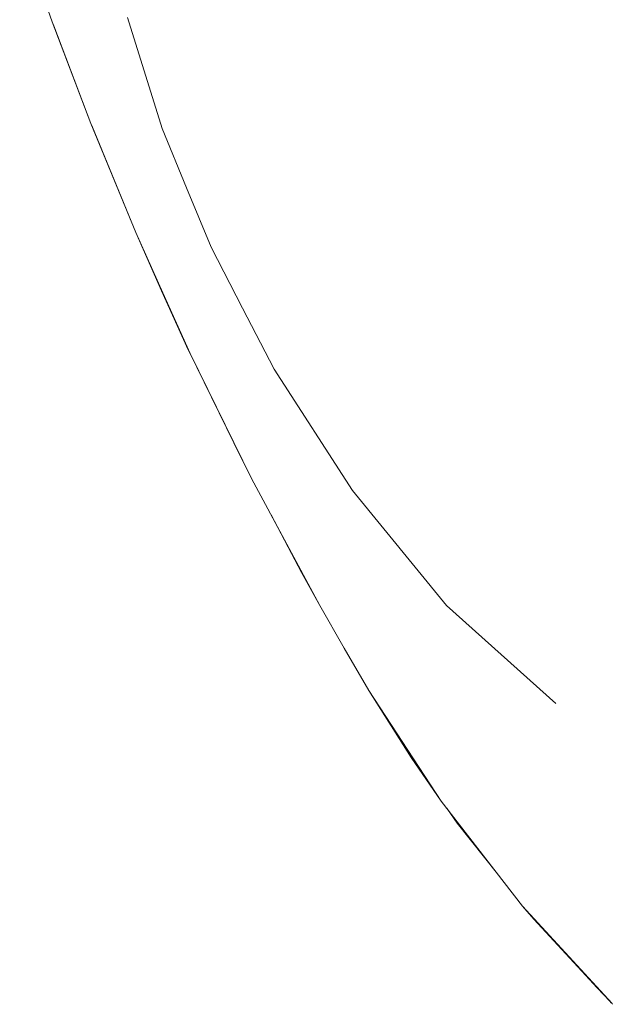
# Model space of a CAD drawing. Header units: millimetres. Extents: x 321 to 585, y -277 to 9.
# Tile 304 of 656: x 484.667 to 485.051, y -194.604 to -193.967. Entities that reach past the tile are written whole.
import ezdxf

# ---------------------------------------------------------------- set-up
doc = ezdxf.new("R2010")
doc.units = ezdxf.units.MM
doc.header["$MEASUREMENT"] = 0
doc.layers.add('IFC-Elemento terminal-Contorno', color=253, linetype='Continuous', lineweight=5)

msp = doc.modelspace()

# ---------------------------------------------------------------- linework, layer by layer
at = {"layer": 'IFC-Elemento terminal-Contorno', "color": 7, "lineweight": 5}
for p, q in [((484.66706, -193.90912), (484.68813, -193.96871)), ((484.68813, -193.96871), (484.71315, -194.03436)), ((484.68813, -193.96871), (484.68907, -193.97125)), ((484.73684, -193.96596), (484.75931, -194.03777)), ((484.68907, -193.97125), (484.71315, -194.03436)), ((484.71315, -194.03436), (484.74221, -194.10488)), ((484.71315, -194.03436), (484.71417, -194.03693)), ((484.71417, -194.03693), (484.74221, -194.10488)), ((484.75931, -194.03777), (484.77509, -194.07609)), ((484.77509, -194.07609), (484.79086, -194.11441)), ((484.74221, -194.10488), (484.75979, -194.14404)), ((484.74221, -194.10488), (484.75876, -194.14266)), ((484.79086, -194.11441), (484.8113, -194.15389)), ((484.75876, -194.14266), (484.77619, -194.1807)), ((484.75979, -194.14404), (484.77737, -194.18318)), ((484.8113, -194.15389), (484.83174, -194.19336)), ((484.77619, -194.1807), (484.77737, -194.18318)), ((484.77737, -194.18318), (484.81715, -194.26408)), ((484.78172, -194.19203), (484.81031, -194.25068)), ((484.83174, -194.19336), (484.88234, -194.27174)), ((484.81031, -194.25068), (484.81715, -194.26408)), ((484.81715, -194.26408), (484.86132, -194.34615)), ((484.88234, -194.27174), (484.9432, -194.34615)), ((484.82972, -194.28742), (484.84941, -194.32473)), ((484.84941, -194.32473), (484.86132, -194.34615)), ((484.86132, -194.34615), (484.877, -194.37361)), ((484.9432, -194.34615), (485.01389, -194.40938)), ((484.877, -194.37361), (484.89308, -194.40098)), ((484.89308, -194.40098), (484.92044, -194.44441)), ((484.89308, -194.40098), (484.9398, -194.47254)), ((484.92044, -194.44441), (484.9398, -194.47254)), ((484.9398, -194.47254), (484.99249, -194.54043)), ((484.94344, -194.47723), (484.9502, -194.48688)), ((484.9502, -194.48688), (484.9763, -194.51957)), ((484.99249, -194.54043), (484.99973, -194.54891)), ((484.99249, -194.54043), (485.03762, -194.58965)), ((484.99973, -194.54891), (485.03081, -194.58244)), ((485.03081, -194.58244), (485.04887, -194.60193)), ((485.03081, -194.58244), (485.04077, -194.5932)), ((485.03762, -194.58965), (485.05033, -194.60352)), ((485.04077, -194.5932), (485.04887, -194.60193)), ((485.04077, -194.5932), (485.04576, -194.59857)), ((485.04418, -194.5968), (485.04992, -194.60307)), ((485.04573, -194.59854), (485.04825, -194.60127)), ((485.04576, -194.59857), (485.04887, -194.60193)), ((485.04746, -194.60037), (485.04992, -194.60307)), ((485.04746, -194.60037), (485.0491, -194.60217)), ((485.04825, -194.60127), (485.04887, -194.60193)), ((485.04887, -194.60193), (485.0498, -194.60295)), ((485.04887, -194.60193), (485.04949, -194.60262)), ((485.0491, -194.60217), (485.04992, -194.60307)), ((485.04949, -194.60262), (485.04993, -194.60309)), ((485.0498, -194.60295), (485.04993, -194.60309)), ((485.04992, -194.60307), (485.05033, -194.60352)), ((485.05033, -194.60352), (485.05074, -194.60395))]:
    msp.add_line(p, q, dxfattribs=at)

doc.saveas('drawing.dxf')
